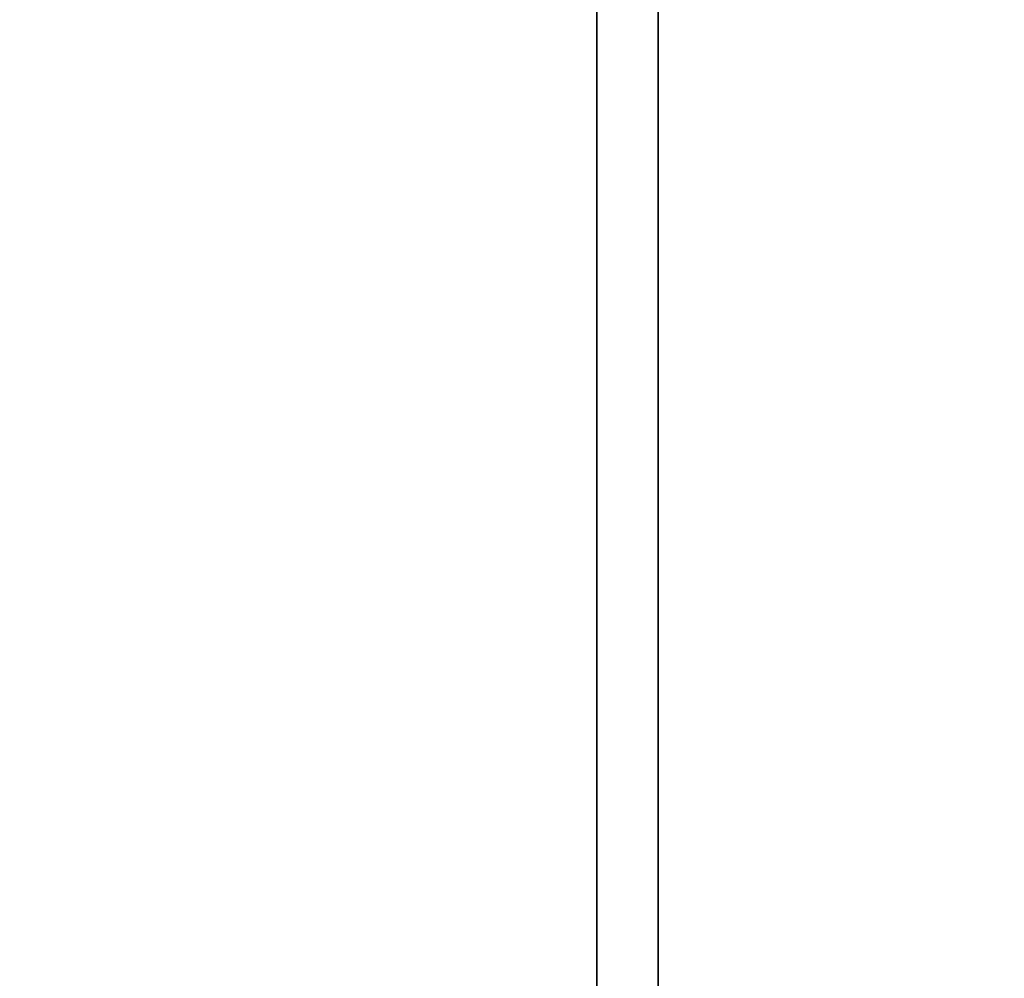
# Model space of a CAD drawing. Header units: millimetres. Extents: x -503 to 6703, y -110 to 193.
# Tile 391 of 656: x 1136 to 1160, y 18 to 41. Entities that reach past the tile are written whole.
import ezdxf

# ---------------------------------------------------------------- set-up
doc = ezdxf.new("R2010")
doc.units = ezdxf.units.MM
doc.layers.add('151', color=7, linetype='Continuous', true_color=0xffffff)

# ---------------------------------------------------------------- blocks, each defined once
blk = doc.blocks.new('UG_SURFACE_002')
at = {"layer": '151', "color": 252, "linetype": 'Continuous', "lineweight": 35}
for points in [[(2052.5, -14, 2212.25), (2052.5, 174.4, 2212.25), (947.5, 174.4, 2212.25), (947.5, -14, 2212.25)], [(1097.5, -14, 2062.25), (1097.5, 174.4, 2062.25), (1902.5, 174.4, 2062.25), (1902.5, -14, 2062.25)]]:
    blk.add_3dface(points, dxfattribs=at)
blk = doc.blocks.new('UG_SURFACE_166')
at = {"layer": '151', "color": 252, "linetype": 'Continuous', "lineweight": 35}
for points in [[(1150.5, 7.25, 2006.75), (1150.5, 46.92, 2006.75), (1150.5, 46.92, -7.75), (1150.5, 7.25, -7.75)], [(1150.5, 46.92, 2006.75), (1150.5, 7.25, 2006.75), (1152, 7.25, 2005.25), (1152, 46.92, 2005.25)], [(1152, 46.92, -7.75), (1152, 7.25, -7.75), (1150.5, 7.25, -7.75), (1150.5, 46.92, -7.75)], [(1152, 7.25, 2005.25), (1152, 7.25, -7.75), (1152, 46.92, -7.75), (1152, 46.92, 2005.25)]]:
    blk.add_3dface(points, dxfattribs=at)
blk = doc.blocks.new('UG_SURFACE_167')
at = {"layer": '151', "color": 252, "linetype": 'Continuous', "lineweight": 35}
for points in [[(1150.5, 7.25, 2006.75), (1150.5, 46.92, 2006.75), (1150.5, 46.92, -7.75), (1150.5, 7.25, -7.75)], [(1150.5, 46.92, 2006.75), (1150.5, 7.25, 2006.75), (1152, 7.25, 2005.25), (1152, 46.92, 2005.25)], [(1152, 46.92, -7.75), (1152, 7.25, -7.75), (1150.5, 7.25, -7.75), (1150.5, 46.92, -7.75)], [(1152, 7.25, 2005.25), (1152, 7.25, -7.75), (1152, 46.92, -7.75), (1152, 46.92, 2005.25)]]:
    blk.add_3dface(points, dxfattribs=at)
blk = doc.blocks.new('UG_SURFACE_168')
at = {"layer": '151', "color": 252, "linetype": 'Continuous', "lineweight": 35}
for points in [[(1150.5, 7.25, 2006.75), (1849.5, 7.25, 2006.75), (1849.5, 46.92, 2006.75), (1150.5, 46.92, 2006.75)], [(1152, 46.92, 2005.25), (1152, 7.25, 2005.25), (1150.5, 7.25, 2006.75), (1150.5, 46.92, 2006.75)], [(1152, 7.25, 2005.25), (1152, 46.92, 2005.25), (1848, 46.92, 2005.25), (1848, 7.25, 2005.25)]]:
    blk.add_3dface(points, dxfattribs=at)

msp = doc.modelspace()

# ---------------------------------------------------------------- linework, layer by layer
at = {"layer": '151', "color": 252, "linetype": 'Continuous', "lineweight": -3, "true_color": 0x939598}
for p, q in [((1150.5, 7.25, 2006.75), (1150.5, 46.92, 2006.75)), ((1150.5, 46.92, -7.75), (1150.5, 7.25, -7.75)), ((1150.5, 7.25, 2006.75), (1150.5, 46.92, 2006.75)), ((1150.5, 46.92, -7.75), (1150.5, 7.25, -7.75)), ((1150.5, 7.25, 2006.75), (1150.5, 46.92, 2006.75)), ((1152, 46.92, -7.75), (1152, 7.25, -7.75)), ((1152, 7.25, 2005.25), (1152, 46.92, 2005.25)), ((1152, 46.92, -7.75), (1152, 7.25, -7.75)), ((1152, 7.25, 2005.25), (1152, 46.92, 2005.25)), ((1152, 7.25, 2005.25), (1152, 46.92, 2005.25))]:
    msp.add_line(p, q, dxfattribs=at)

# ---------------------------------------------------------------- block references
for name in ['UG_SURFACE_002', 'UG_SURFACE_166', 'UG_SURFACE_167', 'UG_SURFACE_168']:
    msp.add_blockref(name, (0, 0), dxfattribs=at)

doc.saveas('drawing.dxf')
